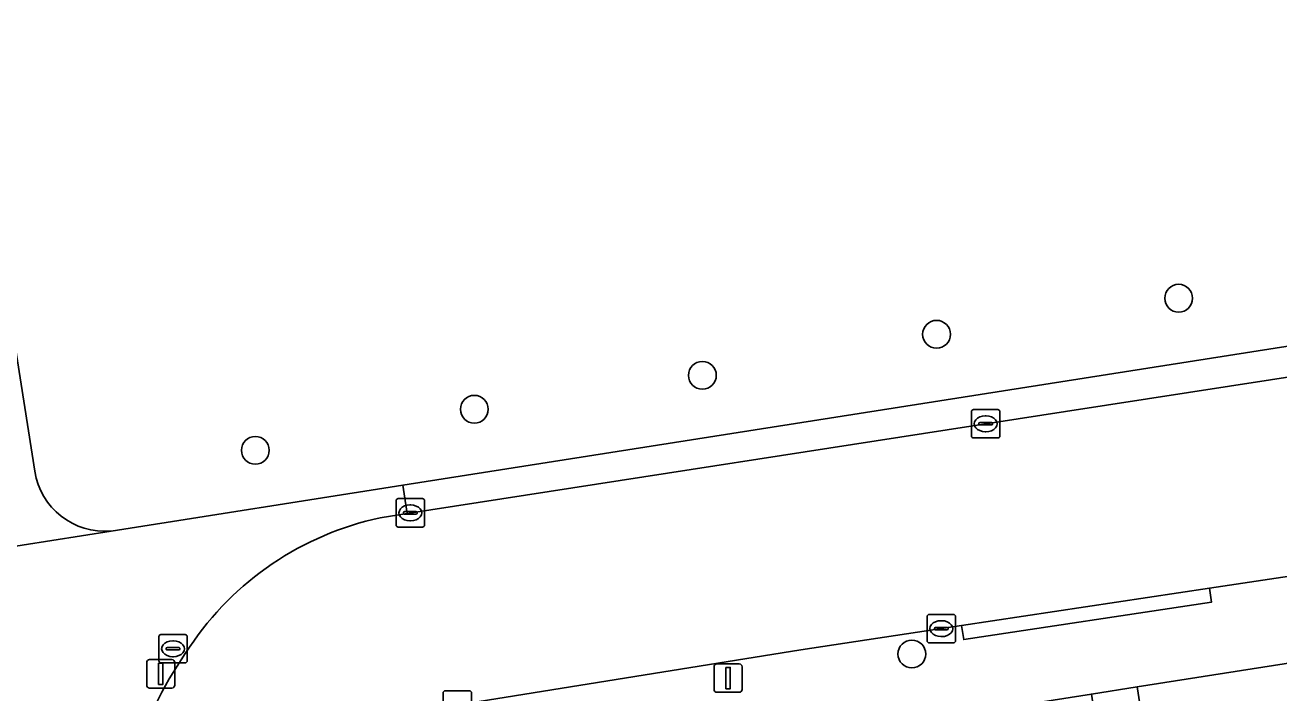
# Model space of a CAD drawing. Extents: x 160077 to 160948, y 386481 to 387498.
# Drawn here: x 160608.55 to 160652.67, y 387430.64 to 387454.15 of the extents above; entities that cross this region are included whole.
import ezdxf

# ---------------------------------------------------------------- set-up
doc = ezdxf.new("R2010")
doc.units = 0
for name, color, linetype in [('IMGEO_Boom', 7, 'Continuous'), ('IMGEO_Erf', 7, 'Continuous'), ('IMGEO_Groenvoorziening', 7, 'Continuous'), ('IMGEO_Kolk', 7, 'Continuous'), ('IMGEO_Lichtmast', 7, 'Continuous'), ('IMGEO_Rijbaan_lokaal_open', 7, 'Continuous'), ('IMGEO_Rioolput', 7, 'Continuous'), ('IMGEO_Voetpad_open', 7, 'Continuous')]:
    doc.layers.add(name, color=color, linetype=linetype)

msp = doc.modelspace()

# ---------------------------------------------------------------- linework, layer by layer
at = {"layer": 'IMGEO_Boom'}
for centre in [(160649.147, 387444.539), (160640.626, 387443.27), (160632.386, 387441.824), (160624.36, 387440.631), (160616.653, 387439.186), (160639.757, 387432.013)]:
    msp.add_circle(centre, 0.489, dxfattribs=at)
at = {"layer": 'IMGEO_Erf'}
msp.add_lwpolyline([(160719.573, 387442.107), (160647.683, 387430.856), (160648.315, 387426.818), (160651.987, 387427.385), (160652.045, 387427.536), (160658.038, 387428.462), (160663.97, 387429.379), (160669.9, 387430.295), (160675.829, 387431.212), (160681.759, 387432.128), (160687.689, 387433.045)], dxfattribs=at)
at = {"layer": 'IMGEO_Groenvoorziening'}
for points in [[(160729.604, 387462.857), (160728.56, 387474.339), (160728.121, 387479.959), (160601.448, 387485.066), (160602.326, 387479.554), (160604.266, 387467.887), (160608.89, 387438.447)], [(160611.577, 387436.343), (160621.84, 387437.953), (160717.154, 387452.936), (160718.405, 387453.029), (160719.87, 387453.017), (160721.328, 387452.873), (160722.768, 387452.6), (160724.177, 387452.2), (160725.545, 387451.675), (160728.546, 387450.005), (160730.906, 387449.044), (160729.604, 387462.857)]]:
    msp.add_lwpolyline(points, dxfattribs=at)
msp.add_arc((160611.363, 387438.838), 2.504, 188.9763, 274.8998, dxfattribs=at)
at = {"layer": 'IMGEO_Kolk'}
for p, q in [((160641.854, 387439.693), (160641.854, 387440.545)), ((160641.929, 387440.619), (160642.781, 387440.619)), ((160642.342, 387440.399), (160642.367, 387440.399)), ((160642.855, 387440.545), (160642.855, 387439.693)), ((160642.113, 387440.113), (160642.113, 387440.125)), ((160642.551, 387440.076), (160642.153, 387440.076)), ((160642.156, 387440.162), (160642.554, 387440.162)), ((160642.365, 387439.839), (160642.34, 387439.839)), ((160642.597, 387440.125), (160642.597, 387440.113)), ((160642.781, 387439.619), (160641.929, 387439.619)), ((160621.608, 387436.557), (160621.608, 387437.409)), ((160621.683, 387437.483), (160622.535, 387437.483)), ((160622.096, 387437.263), (160622.121, 387437.263)), ((160622.609, 387437.409), (160622.609, 387436.557)), ((160621.867, 387436.977), (160621.867, 387436.989)), ((160622.305, 387436.94), (160621.907, 387436.94)), ((160621.91, 387437.026), (160622.308, 387437.026)), ((160622.119, 387436.703), (160622.094, 387436.703)), ((160622.351, 387436.989), (160622.351, 387436.977)), ((160622.535, 387436.483), (160621.683, 387436.483)), ((160640.293, 387432.481), (160640.293, 387433.333)), ((160640.368, 387433.407), (160641.22, 387433.407)), ((160640.781, 387433.187), (160640.806, 387433.187)), ((160641.294, 387433.333), (160641.294, 387432.481)), ((160640.552, 387432.901), (160640.552, 387432.913)), ((160640.99, 387432.864), (160640.592, 387432.864)), ((160640.595, 387432.95), (160640.993, 387432.95)), ((160641.036, 387432.913), (160641.036, 387432.901)), ((160641.22, 387432.407), (160640.368, 387432.407)), ((160640.804, 387432.627), (160640.779, 387432.627)), ((160623.262, 387429.792), (160623.262, 387430.644)), ((160623.337, 387430.718), (160624.189, 387430.718)), ((160624.263, 387430.644), (160624.263, 387429.792))]:
    msp.add_line(p, q, dxfattribs=at)
for points in [[(160641.854, 387439.693), (160641.854, 387440.545)], [(160641.929, 387440.619), (160642.781, 387440.619)], [(160642.855, 387440.545), (160642.855, 387439.693)], [(160642.781, 387439.619), (160641.929, 387439.619)], [(160621.608, 387436.557), (160621.608, 387437.409)], [(160621.683, 387437.483), (160622.535, 387437.483)], [(160622.609, 387437.409), (160622.609, 387436.557)], [(160622.535, 387436.483), (160621.683, 387436.483)], [(160640.293, 387432.481), (160640.293, 387433.333)], [(160640.368, 387433.407), (160641.22, 387433.407)], [(160641.294, 387433.333), (160641.294, 387432.481)], [(160641.22, 387432.407), (160640.368, 387432.407)], [(160623.262, 387429.792), (160623.262, 387430.644)], [(160623.337, 387430.718), (160624.189, 387430.718)], [(160624.263, 387430.644), (160624.263, 387429.792)]]:
    msp.add_lwpolyline(points, dxfattribs=at)
for centre, radius, start, end in [((160641.931, 387440.543), 0.0765, 91.552, 178.448), ((160641.931, 387440.543), 0.0765, 91.552, 178.448), ((160642.779, 387440.543), 0.0765, 1.552, 88.448), ((160642.779, 387440.543), 0.0765, 1.552, 88.448), ((160642.153, 387440.122), 0.0403, 85.8775, 175.7526), ((160642.15, 387440.112), 0.0366, 178.938, 274.7102), ((160642.554, 387440.119), 0.043, 264.8664, 352.4533), ((160642.558, 387440.124), 0.0386, 1.7309, 96.639), ((160641.931, 387439.695), 0.0765, 181.552, 268.448), ((160641.931, 387439.695), 0.0765, 181.552, 268.448), ((160642.779, 387439.695), 0.0765, 271.552, 358.448), ((160642.779, 387439.695), 0.0765, 271.552, 358.448), ((160621.685, 387437.407), 0.0765, 91.552, 178.448), ((160621.685, 387437.407), 0.0765, 91.552, 178.448), ((160622.533, 387437.407), 0.0765, 1.552, 88.448), ((160622.533, 387437.407), 0.0765, 1.552, 88.448), ((160621.907, 387436.986), 0.0403, 85.8775, 175.7526), ((160621.904, 387436.976), 0.0366, 178.938, 274.7102), ((160622.308, 387436.983), 0.043, 264.8664, 352.4533), ((160622.312, 387436.988), 0.0386, 1.7309, 96.639), ((160621.685, 387436.559), 0.0765, 181.552, 268.448), ((160621.685, 387436.559), 0.0765, 181.552, 268.448), ((160622.533, 387436.559), 0.0765, 271.552, 358.448), ((160622.533, 387436.559), 0.0765, 271.552, 358.448), ((160640.37, 387433.331), 0.0765, 91.552, 178.448), ((160640.37, 387433.331), 0.0765, 91.552, 178.448), ((160641.218, 387433.331), 0.0765, 1.552, 88.448), ((160641.218, 387433.331), 0.0765, 1.552, 88.448), ((160640.592, 387432.91), 0.0403, 85.8775, 175.7526), ((160640.589, 387432.9), 0.0366, 178.938, 274.7102), ((160640.993, 387432.907), 0.043, 264.8664, 352.4533), ((160640.997, 387432.912), 0.0386, 1.7309, 96.639), ((160640.37, 387432.483), 0.0765, 181.552, 268.448), ((160640.37, 387432.483), 0.0765, 181.552, 268.448), ((160641.218, 387432.483), 0.0765, 271.552, 358.448), ((160641.218, 387432.483), 0.0765, 271.552, 358.448), ((160623.339, 387430.642), 0.0765, 91.552, 178.448), ((160623.339, 387430.642), 0.0765, 91.552, 178.448), ((160624.187, 387430.642), 0.0765, 1.552, 88.448), ((160624.187, 387430.642), 0.0765, 1.552, 88.448)]:
    msp.add_arc(centre, radius, start, end, dxfattribs=at)
for centre, major_axis, ratio, start_param, end_param in [((160642.341, 387440.119), (-0.387, 0.002), 0.722429, 4.712389, 7.853982), ((160642.366, 387440.119), (-0.39, 0.002), 0.717154, 1.570796, 4.712389), ((160622.095, 387436.983), (-0.387, 0.002), 0.722429, 4.712389, 7.853982), ((160622.12, 387436.983), (-0.39, 0.002), 0.717154, 1.570796, 4.712389), ((160640.78, 387432.907), (-0.387, 0.002), 0.722429, 4.712389, 7.853982), ((160640.805, 387432.907), (-0.39, 0.002), 0.717154, 1.570796, 4.712389)]:
    msp.add_ellipse(centre, major_axis=major_axis, ratio=ratio, start_param=start_param, end_param=end_param, dxfattribs=at)
at = {"layer": 'IMGEO_Lichtmast'}
for p, q in [((160612.83, 387430.917), (160612.83, 387431.717)), ((160612.83, 387431.717), (160612.83, 387430.917)), ((160612.93, 387431.817), (160613.72, 387431.817)), ((160613.72, 387431.817), (160612.93, 387431.817)), ((160613.82, 387431.717), (160613.82, 387430.917)), ((160613.82, 387430.917), (160613.82, 387431.717)), ((160632.795, 387430.766), (160632.795, 387431.566)), ((160632.795, 387431.566), (160632.795, 387430.766)), ((160632.895, 387431.666), (160633.685, 387431.666)), ((160633.685, 387431.666), (160632.895, 387431.666)), ((160633.785, 387431.566), (160633.785, 387430.766)), ((160633.785, 387430.766), (160633.785, 387431.566)), ((160613.72, 387430.817), (160612.93, 387430.817)), ((160612.93, 387430.817), (160613.72, 387430.817)), ((160633.685, 387430.666), (160632.895, 387430.666)), ((160632.895, 387430.666), (160633.685, 387430.666))]:
    msp.add_line(p, q, dxfattribs=at)
for points in [[(160613.25, 387431.692), (160613.4, 387431.692), (160613.4, 387430.942), (160613.25, 387430.942), (160613.25, 387431.692)], [(160633.215, 387431.541), (160633.365, 387431.541), (160633.365, 387430.791), (160633.215, 387430.791), (160633.215, 387431.541)]]:
    msp.add_lwpolyline(points, dxfattribs=at)
for centre, start, end in [((160612.93, 387431.717), 90, 180), ((160612.93, 387431.717), 90, 180), ((160613.72, 387431.717), 0, 90), ((160613.72, 387431.717), 360, 90), ((160632.895, 387431.566), 90, 180), ((160632.895, 387431.566), 90, 180), ((160633.685, 387431.566), 0, 90), ((160633.685, 387431.566), 360, 90), ((160612.93, 387430.917), 180, 270), ((160612.93, 387430.917), 180, 270), ((160613.72, 387430.917), 270, 0), ((160613.72, 387430.917), 270, 0), ((160632.895, 387430.766), 180, 270), ((160632.895, 387430.766), 180, 270), ((160633.685, 387430.766), 270, 0), ((160633.685, 387430.766), 270, 0)]:
    msp.add_arc(centre, 0.1, start, end, dxfattribs=at)
at = {"layer": 'IMGEO_Rijbaan_lokaal_open'}
for points in [[(160717.414, 387451.796), (160703.675, 387449.708), (160671.288, 387444.59), (160645.163, 387440.553), (160621.996, 387436.964), (160621.049, 387436.807)], [(160612.403, 387428.493), (160623.505, 387430.178), (160635.846, 387432.163), (160641.509, 387433.016), (160650.227, 387434.329), (160658.672, 387435.601), (160678.839, 387438.8), (160701.437, 387442.388), (160716.483, 387444.669)]]:
    msp.add_lwpolyline(points, dxfattribs=at)
for centre, radius, start, end in [((160623.278, 387426.3), 10.741, 101.9767, 146.3284), ((160627.253, 387423.23), 15.755, 145.0524, 160.4851)]:
    msp.add_arc(centre, radius, start, end, dxfattribs=at)
at = {"layer": 'IMGEO_Rioolput'}
for p, q in [((160613.257, 387431.774), (160613.257, 387432.626)), ((160613.332, 387432.7), (160614.184, 387432.7)), ((160613.745, 387432.48), (160613.77, 387432.48)), ((160614.258, 387432.626), (160614.258, 387431.774)), ((160613.516, 387432.194), (160613.516, 387432.206)), ((160613.954, 387432.157), (160613.556, 387432.157)), ((160613.559, 387432.243), (160613.957, 387432.243)), ((160613.768, 387431.92), (160613.743, 387431.92)), ((160614, 387432.206), (160614, 387432.194)), ((160614.184, 387431.7), (160613.332, 387431.7))]:
    msp.add_line(p, q, dxfattribs=at)
for points in [[(160613.257, 387431.774), (160613.257, 387432.626)], [(160613.332, 387432.7), (160614.184, 387432.7)], [(160614.258, 387432.626), (160614.258, 387431.774)], [(160614.184, 387431.7), (160613.332, 387431.7)]]:
    msp.add_lwpolyline(points, dxfattribs=at)
for centre, radius, start, end in [((160613.334, 387432.624), 0.0765, 91.552, 178.448), ((160613.334, 387432.624), 0.0765, 91.552, 178.448), ((160614.182, 387432.624), 0.0765, 1.552, 88.448), ((160614.182, 387432.624), 0.0765, 1.552, 88.448), ((160613.556, 387432.203), 0.0403, 85.8775, 175.7526), ((160613.553, 387432.193), 0.0366, 178.938, 274.7102), ((160613.957, 387432.2), 0.043, 264.8664, 352.4533), ((160613.961, 387432.205), 0.0386, 1.7309, 96.639), ((160613.334, 387431.776), 0.0765, 181.552, 268.448), ((160613.334, 387431.776), 0.0765, 181.552, 268.448), ((160614.182, 387431.776), 0.0765, 271.552, 358.448), ((160614.182, 387431.776), 0.0765, 271.552, 358.448)]:
    msp.add_arc(centre, radius, start, end, dxfattribs=at)
for centre, major_axis, ratio, start_param, end_param in [((160613.744, 387432.2), (-0.387, 0.002), 0.722429, 4.712389, 7.853982), ((160613.769, 387432.2), (-0.39, 0.002), 0.717154, 1.570796, 4.712389)]:
    msp.add_ellipse(centre, major_axis=major_axis, ratio=ratio, start_param=start_param, end_param=end_param, dxfattribs=at)
at = {"layer": 'IMGEO_Voetpad_open'}
for points in [[(160608.89, 387438.447), (160604.266, 387467.887), (160602.326, 387479.554), (160601.448, 387485.066), (160598.969, 387485.166), (160599.864, 387479.342), (160601.786, 387467.986), (160604.327, 387452.552), (160577.727, 387448.173), (160577.315, 387450.866), (160575.523, 387450.574), (160576.464, 387444.648), (160591.839, 387347.839), (160593.181, 387348.042), (160592.396, 387352.98), (160592.249, 387353.904), (160591.91, 387356.034), (160591.804, 387356.018), (160590.909, 387361.783), (160589.984, 387367.74), (160589.067, 387373.643), (160588.146, 387379.574)], [(160782.008, 387446.032), (160753.058, 387447.101), (160738.677, 387447.463), (160736.053, 387447.712), (160733.466, 387448.214), (160730.906, 387449.044), (160728.546, 387450.005), (160725.545, 387451.675), (160724.177, 387452.2), (160722.768, 387452.6), (160721.328, 387452.873), (160719.87, 387453.017), (160718.405, 387453.029), (160717.154, 387452.936), (160621.84, 387437.953), (160621.996, 387436.964), (160645.163, 387440.553), (160671.288, 387444.59), (160703.675, 387449.708), (160717.414, 387451.796)], [(160588.146, 387379.574), (160587.226, 387385.499), (160586.305, 387391.43), (160585.384, 387397.359), (160584.463, 387403.288), (160583.542, 387409.218), (160582.621, 387415.147), (160581.701, 387421.075), (160580.78, 387427.001), (160579.859, 387432.93), (160578.938, 387438.859), (160578.074, 387444.423), (160578.3, 387444.458), (160577.982, 387446.504), (160604.003, 387450.575), (160604.247, 387449.015), (160606.344, 387435.512), (160611.577, 387436.343)], [(160720.187, 387445.23), (160720.185, 387444.724), (160716.557, 387444.175), (160716.483, 387444.669), (160701.437, 387442.388), (160678.839, 387438.8), (160658.672, 387435.601), (160650.227, 387434.329), (160650.3, 387433.835), (160641.582, 387432.522), (160641.509, 387433.016), (160635.846, 387432.163), (160623.505, 387430.178)], [(160618.76, 387426.437), (160623.882, 387427.131), (160646.078, 387430.605), (160647.683, 387430.856), (160719.573, 387442.107)], [(160621.049, 387436.807), (160621.996, 387436.964), (160621.84, 387437.953), (160611.577, 387436.343), (160606.344, 387435.512), (160617.393, 387364.36), (160619.146, 387364.633), (160654.939, 387370.209), (160660.049, 387371.084)], [(160718.846, 387418.294), (160651.274, 387407.859), (160649.903, 387416.539), (160649.404, 387419.771), (160649.079, 387421.877), (160648.315, 387426.818), (160647.683, 387430.856), (160646.078, 387430.605), (160646.703, 387426.611), (160648.036, 387418.692), (160648.05, 387418.6), (160648.948, 387412.732), (160649.856, 387406.801), (160650.764, 387400.869), (160651.637, 387395.169), (160651.663, 387395.001), (160651.688, 387395.005), (160652.63, 387388.906), (160653.52, 387383.193)]]:
    msp.add_lwpolyline(points, dxfattribs=at)
msp.add_lwpolyline([(160650.227, 387434.329), (160641.509, 387433.016), (160641.582, 387432.522), (160650.3, 387433.835)], close=True, dxfattribs=at)
for centre, radius, start, end in [((160611.363, 387438.838), 2.504, 188.9763, 274.8998), ((160623.278, 387426.3), 10.741, 101.9767, 146.3284), ((160627.253, 387423.23), 15.755, 145.0524, 160.4851)]:
    msp.add_arc(centre, radius, start, end, dxfattribs=at)

doc.saveas('drawing.dxf')
